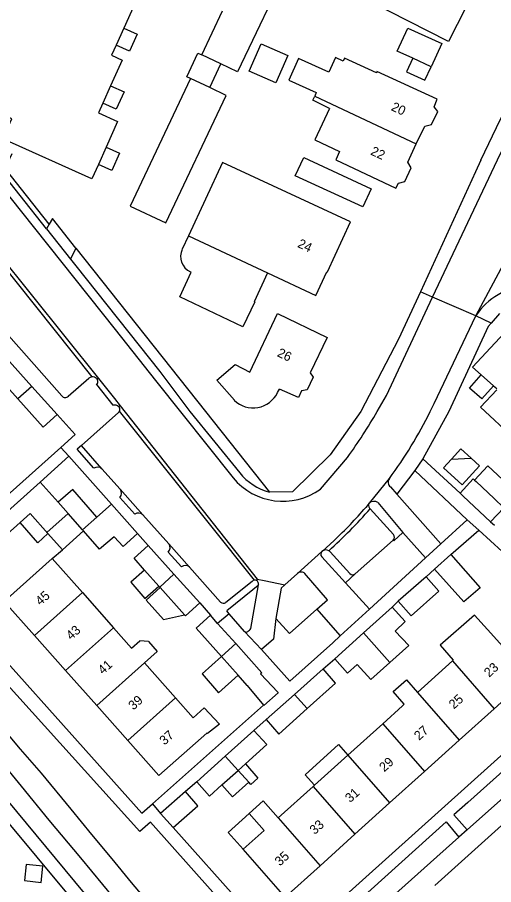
# Model space of a CAD drawing. Extents: x 194485 to 197793, y 468269 to 470822.
# Drawn here: x 195852.1 to 195913.7, y 469938.8 to 470051 of the extents above; entities that cross this region are included whole.
import ezdxf

# ---------------------------------------------------------------- set-up
doc = ezdxf.new("R2010")
doc.units = 0
for name, color, linetype in [('BAG plantopografie panden grensvlak verbouwing pand', 7, 'Continuous'), ('BGT begrenzing pand te verbouwen', 7, 'Continuous'), ('BGT grensvlak gebouwinstallatie plus 1', 7, 'Continuous'), ('BGT grensvlak overig bouwwerk uitbreiding populatie', 7, 'Continuous'), ('BGT grensvlak pand op maaiveld', 7, 'Continuous'), ('BGT grensvlak pand op maaiveld LR', 7, 'Continuous'), ('BGT grensvlak vegetatieobject', 7, 'Continuous'), ('BGT grensvlak wegdeel', 7, 'Continuous'), ('BGT tekst huisnummerreeks', 7, 'Continuous')]:
    doc.layers.add(name, color=color, linetype=linetype)

msp = doc.modelspace()

# ---------------------------------------------------------------- linework, layer by layer
at = {"layer": 'BAG plantopografie panden grensvlak verbouwing pand'}
for p, q in [((195853.78, 469986.8), (195852.51, 469985.66)), ((195856.08, 469984.22), (195853.78, 469986.8))]:
    msp.add_line(p, q, dxfattribs=at)
at = {"layer": 'BGT begrenzing pand te verbouwen'}
msp.add_lwpolyline([(195856.08, 469984.22), (195854.77, 469983.04), (195852.51, 469985.66)], dxfattribs=at)
at = {"layer": 'BGT grensvlak gebouwinstallatie plus 1'}
for p, q in [((195882.1, 470044.03), (195883.63, 470047.57)), ((195883.63, 470047.57), (195887.08, 470046.05)), ((195887.08, 470046.05), (195885.54, 470042.51)), ((195903.25, 470045.69), (195902.45, 470043.93)), ((195876.99, 470041.89), (195878.43, 470044.96)), ((195885.54, 470042.51), (195882.1, 470044.03)), ((195904.82, 470042.84), (195905.63, 470044.6)), ((195902.45, 470043.93), (195904.82, 470042.84)), ((195910.57, 470003.04), (195912.09, 470004.73)), ((195912.15, 470001.63), (195910.57, 470003.04)), ((195913.69, 470003.34), (195912.15, 470001.63)), ((195908.26, 469993.86), (195909.47, 469995.19)), ((195909.47, 469995.19), (195910.8, 469993.98)), ((195912.94, 469992.96), (195911.24, 469991.14)), ((195915.48, 469990.6), (195912.94, 469992.96)), ((195858.68, 469986.83), (195857.4, 469988.27)), ((195860.55, 469984.71), (195858.68, 469986.83)), ((195857.97, 469982.13), (195860.68, 469984.57)), ((195871.04, 469973.09), (195873.74, 469973.7)), ((195889.32, 469953.04), (195893.62, 469956.93)), ((195893.62, 469956.93), (195894.85, 469955.58)), ((195881.61, 469954.44), (195883.22, 469952.59)), ((195880.68, 469953.6), (195882.07, 469952.06)), ((195882.07, 469952.06), (195879.92, 469950.18)), ((195882.3, 469951.79), (195882.07, 469952.06)), ((195883.22, 469952.59), (195882.3, 469951.79)), ((195890.54, 469951.69), (195889.32, 469953.04)), ((195873.87, 469950.86), (195870.63, 469948.01)), ((195875.48, 469949.03), (195873.87, 469950.86)), ((195879.92, 469950.18), (195878.58, 469951.72)), ((195872.26, 469946.2), (195875.48, 469949.03)), ((195870.63, 469948.01), (195872.26, 469946.2)), ((195882.08, 469948.01), (195879.38, 469945.58)), ((195879.38, 469945.58), (195881.34, 469943.4))]:
    msp.add_line(p, q, dxfattribs=at)
for points in [[(195865.89, 470049.59), (195867.61, 470048.82), (195866.61, 470046.59), (195864.89, 470047.36)], [(195874.51, 470043.05), (195874.03, 470043.28), (195875.48, 470046.35), (195875.98, 470046.11)], [(195864.19, 470042.13), (195865.93, 470041.34), (195864.91, 470039.11), (195863.19, 470039.89)], [(195863.6, 470034.18), (195865.33, 470033.4), (195864.34, 470031.18), (195862.61, 470031.96)], [(195914.1, 470002.82), (195911.99, 470000.55), (195916.24, 469996.6), (195918.35, 469998.87)], [(195858.68, 469986.83), (195855.95, 469984.37), (195856.08, 469984.22)], [(195868.58, 469979.51), (195866.78, 469977.92), (195868.63, 469975.84), (195870.42, 469977.43)], [(195871.04, 469973.09), (195868.8, 469975.61), (195870.61, 469977.23)]]:
    msp.add_lwpolyline(points, dxfattribs=at)
at = {"layer": 'BGT grensvlak overig bouwwerk uitbreiding populatie'}
for p, q in [((195907.21, 469992.71), (195908.26, 469993.86)), ((195908.26, 469993.86), (195910.8, 469993.98)), ((195910.8, 469993.98), (195911.88, 469993)), ((195909.62, 469990.52), (195907.21, 469992.71)), ((195911.88, 469993), (195909.62, 469990.52))]:
    msp.add_line(p, q, dxfattribs=at)
msp.add_lwpolyline([(195853.05, 469939.34), (195855.21, 469939.11), (195855.43, 469941.2), (195853.27, 469941.42), (195853.05, 469939.34)], dxfattribs=at)
at = {"layer": 'BGT grensvlak pand op maaiveld'}
for p, q in [((195867.95, 470054.2), (195865.89, 470049.59)), ((195875.98, 470046.11), (195878.65, 470051.8)), ((195865.89, 470049.59), (195864.89, 470047.36)), ((195901.24, 470046.61), (195902.6, 470049.59)), ((195902.6, 470049.59), (195906.99, 470047.58)), ((195906.99, 470047.58), (195905.63, 470044.6)), ((195903.25, 470045.69), (195901.24, 470046.61)), ((195878.43, 470044.96), (195875.98, 470046.11)), ((195905.63, 470044.6), (195903.25, 470045.69)), ((195874.51, 470043.05), (195866.72, 470026.58)), ((195876.99, 470041.89), (195874.51, 470043.05)), ((195864.19, 470042.13), (195863.19, 470039.89)), ((195863.6, 470034.18), (195862.61, 470031.96)), ((195878.66, 470032.22), (195874.24, 470022.71)), ((195874.24, 470022.71), (195873.43, 470020.98)), ((195874.61, 470018.01), (195874.49, 470018.06)), ((195884.47, 470017.94), (195882.72, 470014.21)), ((195854, 470003.26), (195850.73, 470006.91)), ((195877.92, 470004.04), (195880.27, 470006.1)), ((195880.27, 470006.1), (195882.2, 470005.1)), ((195912.09, 470004.73), (195913.69, 470003.34)), ((195880.18, 470001.46), (195877.92, 470004.04)), ((195857.27, 469999.61), (195854, 470003.26)), ((195885.77, 470002.46), (195886.02, 470002.91)), ((195913.69, 470003.34), (195914.12, 470002.98)), ((195858.77, 469994.25), (195855.08, 469990.89)), ((195858.77, 469994.25), (195864.28, 469988.04)), ((195857.4, 469988.27), (195855.08, 469990.89)), ((195911.24, 469991.14), (195911.45, 469990.94)), ((195911.45, 469990.94), (195913.75, 469988.75)), ((195909.74, 469989.07), (195909.36, 469989.43)), ((195913.3, 469985.75), (195909.74, 469989.07)), ((195864.28, 469988.04), (195867.68, 469984.21)), ((195852.51, 469985.66), (195848.88, 469982.41)), ((195860.55, 469984.71), (195862.39, 469986.36)), ((195860.68, 469984.57), (195860.55, 469984.71)), ((195857.97, 469982.13), (195856.08, 469984.22)), ((195867.23, 469981.03), (195869.03, 469982.66)), ((195872.37, 469978.96), (195869.03, 469982.66)), ((195856.62, 469980.99), (195857.97, 469982.13)), ((195906.05, 469979.63), (195908.18, 469981.52)), ((195856.62, 469980.99), (195860.54, 469976.58)), ((195868.58, 469979.51), (195867.23, 469981.03)), ((195870.42, 469977.43), (195868.58, 469979.51)), ((195875.7, 469975.25), (195872.37, 469978.96)), ((195904.99, 469978.64), (195901.36, 469975.46)), ((195870.54, 469977.3), (195870.42, 469977.43)), ((195870.61, 469977.23), (195870.54, 469977.3)), ((195873.74, 469973.7), (195870.61, 469977.23)), ((195860.54, 469976.58), (195864.55, 469972.04)), ((195854.35, 469971.04), (195850.43, 469975.45)), ((195896.87, 469971.37), (195900.59, 469974.7)), ((195878.02, 469972.61), (195877.09, 469973.65)), ((195880.36, 469969.99), (195878.02, 469972.61)), ((195858.37, 469966.51), (195854.35, 469971.04)), ((195864.55, 469972.04), (195866.9, 469969.4)), ((195893.15, 469968.04), (195896.87, 469971.37)), ((195866.9, 469969.4), (195867.95, 469970.33)), ((195869.08, 469970.27), (195867.95, 469970.33)), ((195869.08, 469970.27), (195870.22, 469968.97)), ((195870.22, 469968.97), (195868.57, 469967.51)), ((195908.36, 469967.75), (195903.86, 469963.69)), ((195908.47, 469967.85), (195908.36, 469967.75)), ((195868.57, 469967.51), (195872.59, 469962.97)), ((195887.96, 469963.43), (195891.65, 469966.71)), ((195862.4, 469961.98), (195858.37, 469966.51)), ((195881.85, 469964.59), (195880.69, 469965.89)), ((195900.71, 469963.78), (195902.45, 469965.3)), ((195902.45, 469965.3), (195903.86, 469963.69)), ((195884.28, 469960.16), (195887.96, 469963.43)), ((195902.14, 469962.14), (195900.71, 469963.78)), ((195872.59, 469962.97), (195874.87, 469960.41)), ((195901.9, 469961.93), (195902.14, 469962.14)), ((195866.42, 469957.45), (195862.4, 469961.98)), ((195899.35, 469959.63), (195901.9, 469961.93)), ((195909.25, 469957.51), (195913.75, 469961.57)), ((195879.01, 469955.44), (195882.7, 469958.75)), ((195899.35, 469959.63), (195894.85, 469955.58)), ((195904.75, 469953.45), (195909.25, 469957.51)), ((195875.31, 469952.13), (195879.01, 469955.44)), ((195894.85, 469955.58), (195890.54, 469951.69)), ((195880.68, 469953.6), (195881.61, 469954.44)), ((195878.58, 469951.72), (195880.68, 469953.6)), ((195900.25, 469949.39), (195904.75, 469953.45)), ((195890.35, 469951.52), (195885.85, 469947.46)), ((195890.54, 469951.69), (195890.35, 469951.52)), ((195895.75, 469945.33), (195900.25, 469949.39)), ((195884.04, 469945.84), (195882.08, 469948.01)), ((195881.34, 469943.4), (195884.04, 469945.84)), ((195891.25, 469941.27), (195895.75, 469945.33))]:
    msp.add_line(p, q, dxfattribs=at)
for points in [[(195887.34, 470058.11), (195880.6, 470043.94), (195878.43, 470044.96)], [(195864.89, 470047.36), (195864.31, 470046.07), (195865.67, 470045.46), (195864.19, 470042.13)], [(195892.39, 470043.87), (195888.48, 470045.66), (195887.21, 470042.84), (195890.77, 470041.24), (195890.57, 470040.77)], [(195898.54, 470043.81), (195894.42, 470045.7), (195894.25, 470045.33), (195893.26, 470045.78), (195892.39, 470043.87)], [(195903.7, 470034.6), (195904.8, 470036.92), (195905.67, 470037.13), (195906.47, 470038.82), (195905.99, 470039.41), (195906.38, 470040.38), (195898.61, 470043.97), (195898.54, 470043.81)], [(195862.61, 470031.96), (195861.78, 470030.11), (195850.27, 470035.25), (195851.43, 470037.86), (195844.41, 470040.99), (195845.23, 470042.84)], [(195866.72, 470026.58), (195871.34, 470024.42), (195879.13, 470040.88), (195876.99, 470041.89)], [(195892.46, 470039.2), (195890.33, 470040.25), (195890.57, 470040.77)], [(195863.19, 470039.89), (195862.62, 470038.61), (195865.08, 470037.51), (195863.6, 470034.18)], [(195892.46, 470039.2), (195890.58, 470035.14), (195893.77, 470033.63), (195893.3, 470032.56), (195901.05, 470028.9), (195901.38, 470029.53), (195902.21, 470029.73), (195903.05, 470031.51), (195902.61, 470032.27), (195903.7, 470034.6)], [(195889.15, 470032.85), (195897.87, 470028.82), (195896.78, 470026.46), (195888.06, 470030.49), (195889.15, 470032.85)], [(195884.47, 470017.94), (195890.71, 470015.02), (195892.14, 470018.09), (195892.21, 470018.06), (195895.19, 470024.53), (195878.66, 470032.22)], [(195882.72, 470014.21), (195882.81, 470014.17), (195881.29, 470010.95), (195873.13, 470014.84), (195874.61, 470018.01)], [(195882.2, 470005.1), (195885.74, 470012.7), (195892.17, 470009.58)], [(195919.23, 470008.56), (195916.2, 470011.39), (195910.95, 470005.72), (195912.09, 470004.73)], [(195892.17, 470009.58), (195889.96, 470005.02), (195890.36, 470004.46), (195889.58, 470002.79), (195888.88, 470002.69), (195888.48, 470001.8), (195886.02, 470002.91)], [(195852.19, 470001.64), (195848.98, 470005.22), (195850.73, 470006.91)], [(195857.27, 469999.61), (195855.45, 469998), (195852.19, 470001.64)], [(195909.36, 469989.43), (195911.06, 469991.3), (195911.24, 469991.14)], [(195862.39, 469986.36), (195859.29, 469989.9), (195857.4, 469988.27)], [(195913.75, 469988.75), (195915, 469987.57), (195913.3, 469985.75)], [(195867.68, 469984.21), (195865.81, 469982.53), (195864.65, 469983.8), (195862.75, 469982.2), (195860.68, 469984.57)], [(195908.18, 469981.52), (195911.95, 469977.2), (195909.86, 469975.39), (195906.05, 469979.63)], [(195901.36, 469975.46), (195903.02, 469973.59), (195906.6, 469976.79), (195904.99, 469978.64)], [(195875.7, 469975.25), (195873.85, 469973.58), (195873.74, 469973.7)], [(195900.28, 469967.54), (195902.73, 469969.73), (195900.96, 469971.6), (195902.24, 469972.84), (195900.59, 469974.7)], [(195878.51, 469968.33), (195875.26, 469971.97), (195877.09, 469973.65)], [(195912.88, 469971.82), (195911.24, 469973.67), (195906.78, 469969.79), (195908.47, 469967.85)], [(195913.75, 469961.57), (195918.35, 469965.72), (195912.88, 469971.82)], [(195880.36, 469969.99), (195883.73, 469966.23), (195883.55, 469966.08)], [(195878.51, 469968.33), (195876.01, 469966.09), (195878.15, 469963.62), (195880.69, 469965.89)], [(195893.15, 469968.04), (195894.8, 469966.18), (195896.07, 469967.27), (195897.83, 469965.36), (195900.28, 469967.54)], [(195889.61, 469961.58), (195893.27, 469964.86), (195891.65, 469966.71)], [(195883.55, 469966.08), (195885.78, 469963.7), (195885.83, 469963.64), (195884, 469961.97), (195883.93, 469962.05)], [(195881.85, 469964.59), (195881.82, 469964.56), (195883.93, 469962.05)], [(195874.87, 469960.41), (195876.27, 469961.67), (195878.25, 469959.59), (195876.69, 469958.35), (195876.63, 469958.42)], [(195884.28, 469960.16), (195885.95, 469958.29), (195889.61, 469961.58)], [(195881.61, 469954.44), (195884.38, 469956.93), (195882.7, 469958.75)], [(195876.63, 469958.42), (195870.44, 469952.92), (195866.42, 469957.45)], [(195875.31, 469952.13), (195876.97, 469950.27), (195878.58, 469951.72)], [(195882.08, 469948.01), (195883.92, 469949.67), (195885.85, 469947.46)], [(195891.25, 469941.27), (195886.75, 469937.21), (195881.34, 469943.4)]]:
    msp.add_lwpolyline(points, dxfattribs=at)
for centre, radius, start, end in [((195875.43, 470020.05), 2.2, 155.0761, 244.9184), ((195882.61, 470003.97), 3.5, 225.8761, 334.4398)]:
    msp.add_arc(centre, radius, start, end, dxfattribs=at)
at = {"layer": 'BGT grensvlak pand op maaiveld LR'}
for p, q in [((195890.57, 470040.77), (195903.7, 470034.6)), ((195874.24, 470022.71), (195884.47, 470017.94)), ((195854, 470003.26), (195852.19, 470001.64)), ((195862.39, 469986.36), (195864.28, 469988.04)), ((195850.43, 469975.45), (195856.62, 469980.99)), ((195872.37, 469978.96), (195870.54, 469977.3)), ((195854.35, 469971.04), (195860.54, 469976.58)), ((195858.37, 469966.51), (195864.55, 469972.04)), ((195896.87, 469971.37), (195900.28, 469967.54)), ((195878.51, 469968.33), (195880.36, 469969.99)), ((195880.69, 469965.89), (195878.51, 469968.33)), ((195908.36, 469967.75), (195913.75, 469961.57)), ((195862.4, 469961.98), (195868.57, 469967.51)), ((195887.96, 469963.43), (195889.61, 469961.58)), ((195903.86, 469963.69), (195909.25, 469957.51)), ((195866.42, 469957.45), (195872.59, 469962.97)), ((195899.35, 469959.63), (195904.75, 469953.45)), ((195879.01, 469955.44), (195880.68, 469953.6)), ((195894.85, 469955.58), (195900.25, 469949.39)), ((195890.35, 469951.52), (195895.75, 469945.33)), ((195885.85, 469947.46), (195891.25, 469941.27))]:
    msp.add_line(p, q, dxfattribs=at)
at = {"layer": 'BGT grensvlak vegetatieobject'}
for points in [[(195856.25, 470024.24), (195850.56, 470031.42), (195851.46, 470033.35)], [(195859.71, 470021.12), (195876.46, 470000), (195884.71, 469989.59)]]:
    msp.add_lwpolyline(points, dxfattribs=at)
at = {"layer": 'BGT grensvlak wegdeel'}
for p, q in [((195838.9, 470033.12), (195861.77, 470004.47)), ((195838.94, 470033.83), (195862.6, 470004.28)), ((195911.4, 470012.38), (195921.1, 470030.59)), ((195856.25, 470024.24), (195855.9, 470023.64)), ((195855.9, 470023.64), (195859.02, 470019.71)), ((195859.71, 470021.12), (195859.02, 470019.71)), ((195905.81, 470014.8), (195904.22, 470015.48)), ((195911.4, 470012.38), (195905.81, 470014.8)), ((195914.47, 470012.67), (195913.39, 470011.45)), ((195913.39, 470011.45), (195911.4, 470012.38)), ((195858.72, 470001.98), (195861.38, 470004.3)), ((195862.36, 470004.27), (195862.45, 470004.15)), ((195862.6, 470004.28), (195862.45, 470004.15)), ((195862.36, 470003.52), (195864.49, 470000.81)), ((195865.42, 470000.74), (195865.27, 470000.62)), ((195865.42, 470000.74), (195883.13, 469978.34)), ((195865.19, 469999.89), (195860.41, 469995.61)), ((195882.77, 469978.18), (195865.32, 470000.03)), ((195841.82, 469981.12), (195857.74, 469995.35)), ((195857.74, 469995.35), (195858.77, 469994.25)), ((195860.41, 469995.61), (195859.86, 469995.12)), ((195862.01, 469992.67), (195859.86, 469995.12)), ((195863.07, 469992.61), (195860.41, 469995.61)), ((195891.31, 469989.95), (195894.8, 469994.06)), ((195904.54, 469993.89), (195903.49, 469992.36)), ((195909.36, 469989.43), (195904.54, 469993.89)), ((195865.43, 469989.96), (195863.07, 469992.61)), ((195903.49, 469992.36), (195901.2, 469989.32)), ((195910.29, 469986), (195903.49, 469992.36)), ((195900.21, 469991.36), (195897.62, 469988.17)), ((195855.08, 469990.89), (195842.85, 469979.98)), ((195900.37, 469990.26), (195901.2, 469989.32)), ((195868.36, 469986.66), (195865.43, 469989.96)), ((195906.88, 469982.88), (195901.2, 469989.32)), ((195867.3, 469986.72), (195865.37, 469988.9)), ((195897.62, 469988.17), (195897.16, 469987.6)), ((195898.72, 469988.25), (195901.97, 469984.35)), ((195897.64, 469987.52), (195897.74, 469987.41)), ((195897.74, 469987.41), (195900.75, 469984.08)), ((195871.71, 469982.89), (195868.36, 469986.66)), ((195906.88, 469982.88), (195910.29, 469986)), ((195910.29, 469986), (195911.77, 469984.65)), ((195913.3, 469985.75), (195913.8, 469985.29)), ((195908.18, 469981.52), (195911.77, 469984.65)), ((195911.77, 469984.65), (195928.85, 469969.06)), ((195867.68, 469984.21), (195869.03, 469982.66)), ((195895.81, 469979), (195900.71, 469983.37)), ((195901.97, 469984.35), (195904.9, 469981.08)), ((195874.39, 469979.87), (195871.71, 469982.89)), ((195891.51, 469981.91), (195893.06, 469983.31)), ((195904.9, 469981.08), (195906.88, 469982.88)), ((195873.33, 469979.93), (195871.64, 469981.83)), ((195888.33, 469979.04), (195891.5, 469981.9)), ((195891.47, 469981.21), (195894.55, 469977.85)), ((195891.5, 469981.9), (195891.51, 469981.91)), ((195891.51, 469981.91), (195891.51, 469981.91)), ((195895.1, 469979.04), (195892.57, 469981.86)), ((195904.9, 469981.08), (195897.66, 469974.46)), ((195878.39, 469975.37), (195874.39, 469979.87)), ((195886.71, 469977.59), (195888.33, 469979.04)), ((195894.55, 469977.85), (195895.81, 469979)), ((195904.99, 469978.64), (195906.05, 469979.63)), ((195882.49, 469978.04), (195879.08, 469975.31)), ((195883.13, 469978.34), (195883.03, 469978.15)), ((195894.55, 469977.85), (195897.66, 469974.46)), ((195882.29, 469971.95), (195883.31, 469977.58)), ((195875.7, 469975.25), (195877.09, 469973.65)), ((195890.84, 469974.43), (195891.71, 469973.46)), ((195897.66, 469974.46), (195893.86, 469970.99)), ((195900.59, 469974.7), (195901.36, 469975.46)), ((195879.53, 469973.86), (195878.02, 469972.61)), ((195879.53, 469973.86), (195879.22, 469974.22)), ((195881.5, 469971.57), (195879.53, 469973.86)), ((195891.71, 469973.46), (195893.86, 469970.99)), ((195883.67, 469969.24), (195881.5, 469971.57)), ((195891.65, 469966.71), (195893.15, 469968.04)), ((195869.58, 469949.26), (195883.93, 469962.05)), ((195884.28, 469960.16), (195882.7, 469958.75)), ((195873.36, 469922.65), (195843.29, 469958.84)), ((195873.25, 469920.1), (195841.78, 469957.87)), ((195875.31, 469952.13), (195873.87, 469950.86)), ((195869.58, 469949.26), (195870.63, 469948.01)), ((195910.34, 469949.44), (195908.55, 469947.83)), ((195908.55, 469947.83), (195910.26, 469945.89)), ((195907.55, 469946.93), (195887.63, 469929.03)), ((195907.55, 469946.93), (195909.2, 469944.95)), ((195872.26, 469946.2), (195886.48, 469930.32)), ((195889.27, 469927.19), (195909.2, 469944.95))]:
    msp.add_line(p, q, dxfattribs=at)
for points in [[(195912.02, 470032.53), (195914.6, 470037.8), (195917.37, 470042.98), (195920.83, 470048.86), (195926.19, 470056.81), (195930.69, 470062.89), (195945.38, 470082.57)], [(195910.1, 470052.25), (195907.88, 470047.86), (195887.43, 470058.28)], [(195832.03, 470050.35), (195842.64, 470038.43), (195852.65, 470025.82), (195864.76, 470010.62), (195869.98, 470004.03), (195880.01, 469991.44)], [(195905.81, 470014.8), (195914.6, 470033.35), (195916.39, 470036.91)], [(195855.9, 470023.64), (195849.03, 470032.27), (195846.21, 470035.79)], [(195912.02, 470032.53), (195911.36, 470030.98), (195904.22, 470015.48)], [(195834.41, 470028.48), (195852.69, 470007.93), (195857.89, 470002.04)], [(195859.71, 470021.12), (195856.66, 470024.96), (195856.25, 470024.24)], [(195859.02, 470019.71), (195859.71, 470018.85), (195870.53, 470005.19), (195874.44, 470000), (195880.87, 469992.07)], [(195904.22, 470015.48), (195901.41, 470009.38), (195896.54, 470000), (195892.56, 469994.42), (195887.69, 469989.6), (195884.71, 469989.59)], [(195898.65, 470000), (195899.25, 470001.04), (195899.83, 470002.09), (195905.81, 470014.8)], [(195913.39, 470011.45), (195912.99, 470010.99), (195907.9, 470000), (195904.54, 469993.89)], [(195905.5, 470000), (195906.01, 470001.03), (195911.4, 470012.38)], [(195862.6, 470004.28), (195864.68, 470001.68), (195865.42, 470000.74)], [(195857.74, 469995.35), (195859.6, 469997.02), (195857.27, 469999.61)], [(195906.09, 469938.69), (195926.38, 469956.98), (195929.55, 469960.03), (195954.16, 469986.85)], [(195900.71, 469983.37), (195900.8, 469983.28), (195901.97, 469984.35)], [(195842.85, 469979.98), (195841.1, 469978.41), (195868.23, 469948.06), (195869.58, 469949.26)], [(195890.84, 469974.43), (195892.21, 469975.66), (195889.23, 469979.12)], [(195883.13, 469978.34), (195884.02, 469978.14), (195886.71, 469977.59)], [(195883.31, 469977.58), (195883.25, 469977.5), (195882.59, 469976.93), (195879.22, 469974.22)], [(195886.71, 469977.59), (195886.21, 469977.17), (195885.54, 469973.26)], [(195885.54, 469973.26), (195887.32, 469971.28), (195890.84, 469974.43)], [(195885.54, 469973.26), (195885.24, 469970.57), (195883.67, 469969.24)], [(195893.86, 469970.99), (195892.9, 469970.11), (195887.33, 469965.15), (195883.67, 469969.24)], [(195886.48, 469930.32), (195886.55, 469930.24), (195923.99, 469963.88), (195928.85, 469969.06)], [(195930.02, 469967.99), (195925.1, 469962.64), (195910.34, 469949.44)], [(195910.26, 469945.89), (195924.73, 469958.78), (195927.78, 469961.67), (195931.95, 469966.22)], [(195885.09, 469929.2), (195869.34, 469946.9), (195867.98, 469945.7), (195850.49, 469965.09), (195847.28, 469962.46)], [(195847.28, 469962.46), (195847.31, 469962.43), (195849.37, 469960.06), (195852.49, 469956.36), (195855.23, 469953.22), (195859.05, 469948.57), (195861.71, 469945.29), (195864.35, 469942.15), (195866.86, 469939.11), (195868.99, 469936.56), (195870.62, 469934.5), (195872.74, 469931.92), (195875.34, 469928.66), (195877.3, 469926.29), (195879.32, 469923.75)], [(195875.15, 469924.08), (195874.96, 469924.31), (195872.31, 469927.69), (195869.13, 469931.59), (195866.03, 469935.39), (195860.35, 469942.3), (195856.23, 469947.16), (195852.69, 469951.55), (195848.96, 469956.04), (195845.8, 469959.58)], [(195910.26, 469945.89), (195909.2, 469944.95), (195909.2, 469944.95)]]:
    msp.add_lwpolyline(points, dxfattribs=at)
for centre, radius, start, end in [((195918.46, 470007.82), 8.4, 92.4832, 147.1668), ((195861.85, 470003.76), 0.719, 96.1027, 130.958), ((195861.85, 470003.75), 0.725, 45.6777, 96.2831), ((195862.14, 470003.87), 0.412, 301.1011, 42.7148), ((195858.33, 470002.36), 0.548, 216.5854, 316.0054), ((195864.71, 470000.01), 0.828, 47.451, 105.4799), ((195864.88, 470000.3), 0.512, 329.1716, 39.7446), ((195864.86, 470000.31), 0.536, 308.1154, 328.6673), ((195830.72, 470039.86), 78.76, 324.4473, 329.6), ((195854.16, 470025.48), 57.32, 323.4649, 333.6024), ((195862.5, 469991.94), 0.875, 49.326, 123.9727), ((195886.45, 469996.74), 8.34, 219.4032, 305.5876), ((195886.52, 469996.6), 7.24, 218.7103, 255.5559), ((195900.8, 469990.88), 0.756, 140.9414, 235.6974), ((195864.79, 469989.46), 0.809, 315.656, 37.6428), ((195898.01, 469987.86), 0.5, 140.8461, 222.1457), ((195898.23, 469987.44), 0.948, 58.5532, 129.5661), ((195867.79, 469986.04), 0.841, 47.5374, 125.7614), ((195846.23, 470032.84), 68.67, 312.241, 318.5899), ((195855.55, 470023.24), 54.79, 313.2159, 319.4212), ((195900.37, 469983.75), 0.506, 312.4049, 41.4506), ((195871.1, 469982.4), 0.783, 313.9478, 39.2431), ((195891.84, 469981.54), 0.5, 133.4406, 221.965), ((195892.01, 469981.36), 0.75, 58.8065, 131.977), ((195892.03, 469981.38), 0.721, 41.6089, 59.1142), ((195873.83, 469979.29), 0.81, 45.665, 127.5259), ((195888.83, 469978.49), 0.751, 57.7645, 131.9833), ((195895.48, 469979.5), 0.595, 230.5111, 303.3183), ((195882.84, 469977.7), 0.486, 98.7623, 135.2104), ((195882.84, 469977.7), 0.484, 66.8227, 98.2768), ((195882.84, 469977.7), 0.483, 345.4597, 67.1835), ((195878.77, 469975.7), 0.501, 221.6637, 308.6848), ((195881.73, 469971.86), 0.371, 232.0206, 300.8778), ((195880.27, 469973.46), 2.53, 310.69, 323.148)]:
    msp.add_arc(centre, radius, start, end, dxfattribs=at)

# ---------------------------------------------------------------- texts
at = {"layer": 'BGT tekst huisnummerreeks'}
for s, rotation, p in [('20', 335.2, (195900.35, 470039)), ('22', 335, (195897.69, 470033.27)), ('24', 335, (195888.25, 470021.31)), ('26', 334.6, (195885.62, 470007.19)), ('45', 41.6, (195855.11, 469974.85)), ('43', 41.6, (195859.08, 469970.39)), ('41', 41.6, (195863.19, 469965.93)), ('23', 42.1, (195913.11, 469965.57)), ('39', 41.6, (195867.13, 469961.33)), ('25', 42.1, (195908.56, 469961.46)), ('37', 41.6, (195871.15, 469956.8)), ('27', 42.1, (195904.06, 469957.41)), ('29', 42.1, (195899.56, 469953.34)), ('31', 42.1, (195895.15, 469949.36)), ('33', 42.1, (195890.56, 469945.23)), ('35', 42.1, (195886.06, 469941.16))]:
    msp.add_text(s, height=1.2, rotation=rotation, dxfattribs=at).set_placement(p)

doc.saveas('drawing.dxf')
